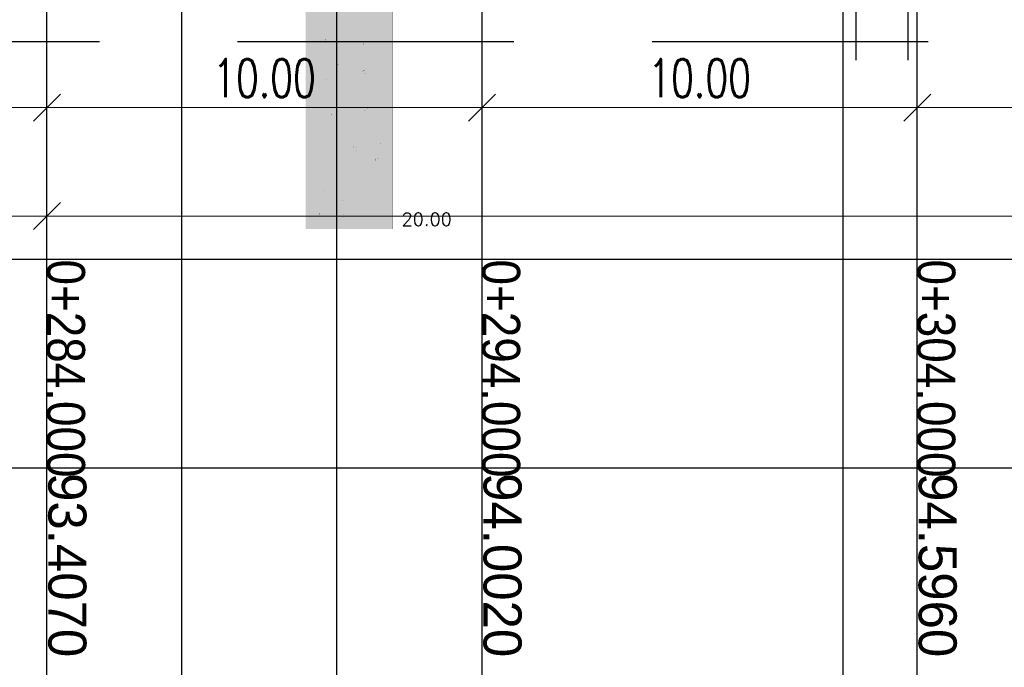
# Model space of a CAD drawing. Header units: metres. Extents: x 3458045 to 3462392, y 5482308 to 5484762.
# Tile 380 of 458: x 3461243 to 3461265, y 5483975 to 5483990. Entities that reach past the tile are written whole.
import ezdxf

# ---------------------------------------------------------------- set-up
doc = ezdxf.new("R2010")
doc.units = ezdxf.units.M
doc.header["$PDMODE"] = 3
doc.header["$PDSIZE"] = 0.1
for name, pattern in [('AUSGEZOGEN', [2, 1, 1]), ('DURCHGEZOGEN', [0]), ('STRICHPUNKT2', [12.7, 6.35, -3.175, 0, -3.175]), ('VERDECKT', [9.525, 6.35, -3.175]), ('VERDECKT2', [4.7625, 3.175, -1.5875])]:
    doc.linetypes.add(name, pattern=pattern)
doc.layers.get('0').update_dxf_attribs({"linetype": 'CONTINUOUS'})
doc.layers.get('DEFPOINTS').update_dxf_attribs({"linetype": 'CONTINUOUS'})
for name, color, linetype in [('BAUER_BK BESTAND', 170, 'CONTINUOUS'), ('GGUFUELLUNG', 7, 'DURCHGEZOGEN'), ('GGULINIE', 7, 'DURCHGEZOGEN'), ('GGUTEXT', 7, 'DURCHGEZOGEN'), ('SP_BW5xx-SchutzbauwerkBASF', 7, 'VERDECKT2'), ('SP_VERM', 1, 'CONTINUOUS')]:
    doc.layers.add(name, color=color, linetype=linetype)
for name, color, linetype, lineweight in [('SP_Höhenplan-Beschriftung-Linien', 2, 'CONTINUOUS', 25), ('SP_Höhenplan-Beschriftung-Linien-Bestandsgelände', 7, 'CONTINUOUS', 25), ('SP_Höhenplan-Beschriftung-Text', 2, 'CONTINUOUS', 25)]:
    doc.layers.add(name, color=color, linetype=linetype, lineweight=lineweight)
doc.styles.add('K_ISOCP', font='k_isocp.shx')
doc.styles.add('SP_F', font='romans.shx', dxfattribs={"width": 0.7, "bigfont": 'sp_f.shx'})
doc.styles.get("Standard").update_dxf_attribs({"font": 'txt.shx'})
doc.dimstyles.new('SOFI35$0', dxfattribs={"dimtxt": 3.5, "dimasz": 0.35, "dimexe": 0.9, "dimexo": 0.625, "dimgap": 0.945, "dimtad": 1, "dimdec": 3, "dimrnd": 0.001, "dimzin": 1, "dimdsep": 46, "dimtxsty": 'SP_F', "dimblk1": 'SOF_BEMSTR1', "dimblk2": 'SOF_BEMSTR2', "dimsah": 1, "dimcen": 3.5, "dimse1": 1, "dimse2": 1, "dimclrd": 1, "dimclre": 1, "dimclrt": 2, "dimaunit": 2, "dimazin": 0, "dimtfac": 1, "dimtdec": 3, "dimtmove": 0, "dimatfit": 3, "dimfxl": 1, "dimtolj": 1, "dimtzin": 0, "dimlwd": 0, "dimlwe": 0, "dimarcsym": 0})

# ---------------------------------------------------------------- blocks, each defined once
blk = doc.blocks.new('SOF_BEMSTR1')
at = {"color": 0, "linetype": 'ByBlock', "lineweight": -2}
for p, q in [((0, 20), (0, -8.5)), ((3.535, 3.535), (-3.535, -3.535)), ((-5, 0), (5, 0))]:
    blk.add_line(p, q, dxfattribs=at)
blk = doc.blocks.new('SOF_BEMSTR2')
at = {"color": 0, "linetype": 'ByBlock', "lineweight": -2}
for p, q in [((0, -20), (0, 8.5)), ((3.535, 3.535), (-3.535, -3.535)), ((-5, 0), (5, 0))]:
    blk.add_line(p, q, dxfattribs=at)
blk = doc.blocks.new('*D334')
at = {"layer": 'DEFPOINTS', "color": 0, "linetype": 'AUSGEZOGEN', "transparency": 16777216}
for p in [(3461165.725, 5483990.027), (3461243.184, 5483990.027), (3461165.725, 5483985.783)]:
    blk.add_point(p, dxfattribs=at)
at = {"layer": 'SP_VERM', "color": 1, "linetype": 'AUSGEZOGEN', "lineweight": 0, "transparency": 16777216}
blk.add_line((3461243.097, 5483985.783), (3461165.813, 5483985.783), dxfattribs=at)
at = {"layer": 'SP_VERM', "color": 1, "linetype": 'AUSGEZOGEN', "lineweight": 0, "transparency": 16777216, "xscale": 0.08750000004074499, "yscale": 0.08750000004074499, "zscale": 0.08750000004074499, "rotation": 180}
blk.add_blockref('SOF_BEMSTR2', (3461165.725, 5483985.783), dxfattribs=at)
at = {"layer": 'SP_VERM', "color": 1, "linetype": 'AUSGEZOGEN', "lineweight": 0, "transparency": 16777216, "xscale": 0.08750000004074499, "yscale": 0.08750000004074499, "zscale": 0.08750000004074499}
blk.add_blockref('SOF_BEMSTR1', (3461243.184, 5483985.783), dxfattribs=at)
at = {"layer": 'SP_VERM', "color": 2, "linetype": 'AUSGEZOGEN', "transparency": 16777216, "insert": (3461204.455, 5483986.457), "char_height": 0.875, "attachment_point": 5, "style": 'SP_F'}
blk.add_mtext('\\A1;\\A1;Tunnelabschnitt = 77.46{\\H.7xm', dxfattribs=at)
blk = doc.blocks.new('*D343')
at = {"layer": 'DEFPOINTS', "color": 0, "linetype": 'AUSGEZOGEN', "transparency": 16777216}
for p in [(3461233.184, 5483991.334), (3461243.184, 5483991.334), (3461243.184, 5483988.277)]:
    blk.add_point(p, dxfattribs=at)
at = {"layer": 'SP_VERM', "color": 1, "linetype": 'AUSGEZOGEN', "lineweight": 0, "transparency": 16777216}
blk.add_line((3461233.272, 5483988.277), (3461243.097, 5483988.277), dxfattribs=at)
at = {"layer": 'SP_VERM', "color": 1, "linetype": 'AUSGEZOGEN', "lineweight": 0, "transparency": 16777216, "xscale": 0.08750000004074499, "yscale": 0.08750000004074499, "zscale": 0.08750000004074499, "rotation": 180}
blk.add_blockref('SOF_BEMSTR2', (3461233.184, 5483988.277), dxfattribs=at)
at = {"layer": 'SP_VERM', "color": 1, "linetype": 'AUSGEZOGEN', "lineweight": 0, "transparency": 16777216, "xscale": 0.08750000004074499, "yscale": 0.08750000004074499, "zscale": 0.08750000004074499}
blk.add_blockref('SOF_BEMSTR1', (3461243.184, 5483988.277), dxfattribs=at)
at = {"layer": 'SP_VERM', "color": 2, "linetype": 'AUSGEZOGEN', "transparency": 16777216, "insert": (3461238.184, 5483988.951), "char_height": 0.875, "attachment_point": 5, "style": 'SP_F'}
blk.add_mtext('\\A1;\\A1;10.00{\\H.7x;\\S^ ;}', dxfattribs=at)
blk = doc.blocks.new('*D344')
at = {"layer": 'DEFPOINTS', "color": 0, "linetype": 'AUSGEZOGEN', "transparency": 16777216}
for p in [(3461243.184, 5483991.334), (3461253.184, 5483991.334), (3461253.184, 5483988.277)]:
    blk.add_point(p, dxfattribs=at)
at = {"layer": 'SP_VERM', "color": 1, "linetype": 'AUSGEZOGEN', "lineweight": 0, "transparency": 16777216}
blk.add_line((3461243.272, 5483988.277), (3461253.097, 5483988.277), dxfattribs=at)
at = {"layer": 'SP_VERM', "color": 1, "linetype": 'AUSGEZOGEN', "lineweight": 0, "transparency": 16777216, "xscale": 0.08750000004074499, "yscale": 0.08750000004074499, "zscale": 0.08750000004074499, "rotation": 180}
blk.add_blockref('SOF_BEMSTR2', (3461243.184, 5483988.277), dxfattribs=at)
at = {"layer": 'SP_VERM', "color": 1, "linetype": 'AUSGEZOGEN', "lineweight": 0, "transparency": 16777216, "xscale": 0.08750000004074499, "yscale": 0.08750000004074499, "zscale": 0.08750000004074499}
blk.add_blockref('SOF_BEMSTR1', (3461253.184, 5483988.277), dxfattribs=at)
at = {"layer": 'SP_VERM', "color": 2, "linetype": 'AUSGEZOGEN', "transparency": 16777216, "insert": (3461248.184, 5483988.951), "char_height": 0.875, "attachment_point": 5, "style": 'SP_F'}
blk.add_mtext('\\A1;\\A1;10.00{\\H.7x;\\S^ ;}', dxfattribs=at)
blk = doc.blocks.new('*D345')
at = {"layer": 'DEFPOINTS', "color": 0, "linetype": 'AUSGEZOGEN', "transparency": 16777216}
for p in [(3461253.184, 5483991.334), (3461263.184, 5483991.334), (3461263.184, 5483988.277)]:
    blk.add_point(p, dxfattribs=at)
at = {"layer": 'SP_VERM', "color": 1, "linetype": 'AUSGEZOGEN', "lineweight": 0, "transparency": 16777216}
blk.add_line((3461253.272, 5483988.277), (3461263.097, 5483988.277), dxfattribs=at)
at = {"layer": 'SP_VERM', "color": 1, "linetype": 'AUSGEZOGEN', "lineweight": 0, "transparency": 16777216, "xscale": 0.08750000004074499, "yscale": 0.08750000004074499, "zscale": 0.08750000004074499, "rotation": 180}
blk.add_blockref('SOF_BEMSTR2', (3461253.184, 5483988.277), dxfattribs=at)
at = {"layer": 'SP_VERM', "color": 1, "linetype": 'AUSGEZOGEN', "lineweight": 0, "transparency": 16777216, "xscale": 0.08750000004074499, "yscale": 0.08750000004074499, "zscale": 0.08750000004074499}
blk.add_blockref('SOF_BEMSTR1', (3461263.184, 5483988.277), dxfattribs=at)
at = {"layer": 'SP_VERM', "color": 2, "linetype": 'AUSGEZOGEN', "transparency": 16777216, "insert": (3461258.184, 5483988.951), "char_height": 0.875, "attachment_point": 5, "style": 'SP_F'}
blk.add_mtext('\\A1;\\A1;10.00{\\H.7x;\\S^ ;}', dxfattribs=at)
blk = doc.blocks.new('*D346')
at = {"layer": 'DEFPOINTS', "color": 0, "linetype": 'AUSGEZOGEN', "transparency": 16777216}
for p in [(3461263.184, 5483991.334), (3461273.184, 5483991.334), (3461273.184, 5483988.277)]:
    blk.add_point(p, dxfattribs=at)
at = {"layer": 'SP_VERM', "color": 1, "linetype": 'AUSGEZOGEN', "lineweight": 0, "transparency": 16777216}
blk.add_line((3461263.272, 5483988.277), (3461273.097, 5483988.277), dxfattribs=at)
at = {"layer": 'SP_VERM', "color": 1, "linetype": 'AUSGEZOGEN', "lineweight": 0, "transparency": 16777216, "xscale": 0.08750000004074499, "yscale": 0.08750000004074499, "zscale": 0.08750000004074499, "rotation": 180}
blk.add_blockref('SOF_BEMSTR2', (3461263.184, 5483988.277), dxfattribs=at)
at = {"layer": 'SP_VERM', "color": 1, "linetype": 'AUSGEZOGEN', "lineweight": 0, "transparency": 16777216, "xscale": 0.08750000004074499, "yscale": 0.08750000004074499, "zscale": 0.08750000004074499}
blk.add_blockref('SOF_BEMSTR1', (3461273.184, 5483988.277), dxfattribs=at)
at = {"layer": 'SP_VERM', "color": 2, "linetype": 'AUSGEZOGEN', "transparency": 16777216, "insert": (3461268.184, 5483988.951), "char_height": 0.875, "attachment_point": 5, "style": 'SP_F'}
blk.add_mtext('\\A1;\\A1;10.00{\\H.7x;\\S^ ;}', dxfattribs=at)
blk = doc.blocks.new('*D366')
at = {"layer": 'DEFPOINTS', "color": 0, "linetype": 'AUSGEZOGEN', "transparency": 16777216}
for p in [(3461243.184, 5483990.027), (3461399.034, 5483990.027), (3461243.184, 5483985.783)]:
    blk.add_point(p, dxfattribs=at)
at = {"layer": 'SP_VERM', "color": 1, "linetype": 'AUSGEZOGEN', "lineweight": 0, "transparency": 16777216}
blk.add_line((3461398.947, 5483985.783), (3461243.272, 5483985.783), dxfattribs=at)
at = {"layer": 'SP_VERM', "color": 1, "linetype": 'AUSGEZOGEN', "lineweight": 0, "transparency": 16777216, "xscale": 0.08750000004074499, "yscale": 0.08750000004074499, "zscale": 0.08750000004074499, "rotation": 180}
blk.add_blockref('SOF_BEMSTR2', (3461243.184, 5483985.783), dxfattribs=at)
at = {"layer": 'SP_VERM', "color": 1, "linetype": 'AUSGEZOGEN', "lineweight": 0, "transparency": 16777216, "xscale": 0.08750000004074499, "yscale": 0.08750000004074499, "zscale": 0.08750000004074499}
blk.add_blockref('SOF_BEMSTR1', (3461399.034, 5483985.783), dxfattribs=at)
at = {"layer": 'SP_VERM', "color": 2, "linetype": 'AUSGEZOGEN', "transparency": 16777216, "insert": (3461321.109, 5483986.603), "char_height": 0.875, "attachment_point": 5, "style": 'SP_F'}
blk.add_mtext('\\A1;\\A1;Trogabschnitt = 155.85{\\H.7x;\\S^ ;}m', dxfattribs=at)
blk = doc.blocks.new('A$C733D3959')
at = {"layer": 'GGUFUELLUNG', "color": 30}
blk.add_solid([(-1.998, -14.702), (-1.998, -20.001), (0, -14.702), (0, -20.001)], dxfattribs=at)
at = {"layer": 'GGULINIE', "color": 7, "linetype": 'DURCHGEZOGEN'}
for points, const_width in [([(-1.998, -20.001), (-1.998, 0)], 0.002), ([(0, 0), (0, -20.001)], 0.002), ([(-0.375, -15.289), (-0.366, -15.281)], 0.001), ([(-0.375, -15.289), (-0.375, -15.289)], 0.001), ([(-0.375, -15.314), (-0.375, -15.289)], 0.001), ([(-0.366, -15.322), (-0.375, -15.314)], 0.001), ([(-0.366, -15.281), (-0.345, -15.281)], 0.001), ([(-0.345, -15.322), (-0.366, -15.322)], 0.001), ([(-0.345, -15.281), (-0.333, -15.289)], 0.001), ([(-0.333, -15.314), (-0.345, -15.322)], 0.001), ([(-0.333, -15.289), (-0.333, -15.314)], 0.001), ([(-1.573, -15.639), (-1.565, -15.63)], 0.001), ([(-1.573, -15.639), (-1.573, -15.639)], 0.001), ([(-1.573, -15.664), (-1.573, -15.639)], 0.001), ([(-1.565, -15.672), (-1.573, -15.664)], 0.001), ([(-1.565, -15.63), (-1.544, -15.63)], 0.001), ([(-1.544, -15.672), (-1.565, -15.672)], 0.001), ([(-1.544, -15.63), (-1.532, -15.639)], 0.001), ([(-1.532, -15.664), (-1.544, -15.672)], 0.001), ([(-1.532, -15.639), (-1.532, -15.664)], 0.001), ([(-0.674, -15.739), (-0.666, -15.73)], 0.001), ([(-0.674, -15.739), (-0.674, -15.739)], 0.001), ([(-0.674, -15.764), (-0.674, -15.739)], 0.001), ([(-0.666, -15.772), (-0.674, -15.764)], 0.001), ([(-0.666, -15.73), (-0.645, -15.73)], 0.001), ([(-0.645, -15.772), (-0.666, -15.772)], 0.001), ([(-0.645, -15.73), (-0.633, -15.739)], 0.001), ([(-0.633, -15.764), (-0.645, -15.772)], 0.001), ([(-0.633, -15.739), (-0.633, -15.764)], 0.001), ([(-1.274, -16.238), (-1.265, -16.23)], 0.001), ([(-1.274, -16.238), (-1.274, -16.238)], 0.001), ([(-1.274, -16.263), (-1.274, -16.238)], 0.001), ([(-1.265, -16.271), (-1.274, -16.263)], 0.001), ([(-1.265, -16.23), (-1.245, -16.23)], 0.001), ([(-1.245, -16.271), (-1.265, -16.271)], 0.001), ([(-1.245, -16.23), (-1.232, -16.238)], 0.001), ([(-1.232, -16.263), (-1.245, -16.271)], 0.001), ([(-1.232, -16.238), (-1.232, -16.263)], 0.001), ([(-0.691, -16.384), (-0.674, -16.367)], 0.001), ([(-0.691, -16.384), (-0.691, -16.384)], 0.001), ([(-0.691, -16.417), (-0.691, -16.384)], 0.001), ([(-0.674, -16.434), (-0.691, -16.417)], 0.001), ([(-0.674, -16.367), (-0.641, -16.367)], 0.001), ([(-0.641, -16.434), (-0.674, -16.434)], 0.001), ([(-0.641, -16.367), (-0.624, -16.384)], 0.001), ([(-0.624, -16.417), (-0.641, -16.434)], 0.001), ([(-0.624, -16.384), (-0.624, -16.417)], 0.001), ([(-1.607, -16.575), (-1.586, -16.554)], 0.001), ([(-1.607, -16.575), (-1.607, -16.575)], 0.001), ([(-1.607, -16.625), (-1.607, -16.575)], 0.001), ([(-1.586, -16.646), (-1.607, -16.625)], 0.001), ([(-1.586, -16.554), (-1.54, -16.554)], 0.001), ([(-1.54, -16.646), (-1.586, -16.646)], 0.001), ([(-1.54, -16.554), (-1.515, -16.575)], 0.001), ([(-1.515, -16.625), (-1.54, -16.646)], 0.001), ([(-1.515, -16.575), (-1.515, -16.625)], 0.001), ([(-1.424, -17.337), (-1.415, -17.329)], 0.001), ([(-1.424, -17.337), (-1.424, -17.337)], 0.001), ([(-1.424, -17.362), (-1.424, -17.337)], 0.001), ([(-1.415, -17.37), (-1.424, -17.362)], 0.001), ([(-1.415, -17.329), (-1.394, -17.329)], 0.001), ([(-1.394, -17.37), (-1.415, -17.37)], 0.001), ([(-1.394, -17.329), (-1.382, -17.337)], 0.001), ([(-1.382, -17.362), (-1.394, -17.37)], 0.001), ([(-1.382, -17.337), (-1.382, -17.362)], 0.001), ([(-0.641, -17.233), (-0.624, -17.216)], 0.001), ([(-0.641, -17.233), (-0.641, -17.233)], 0.001), ([(-0.641, -17.266), (-0.641, -17.233)], 0.001), ([(-0.624, -17.283), (-0.641, -17.266)], 0.001), ([(-0.624, -17.216), (-0.591, -17.216)], 0.001), ([(-0.591, -17.283), (-0.624, -17.283)], 0.001), ([(-0.591, -17.216), (-0.574, -17.233)], 0.001), ([(-0.574, -17.266), (-0.591, -17.283)], 0.001), ([(-0.574, -17.233), (-0.574, -17.266)], 0.001), ([(-0.591, -17.633), (-0.574, -17.616)], 0.001), ([(-0.591, -17.633), (-0.591, -17.633)], 0.001), ([(-0.591, -17.666), (-0.591, -17.633)], 0.001), ([(-0.574, -17.616), (-0.541, -17.616)], 0.001), ([(-0.541, -17.616), (-0.524, -17.633)], 0.001), ([(-0.524, -17.633), (-0.524, -17.666)], 0.001), ([(-0.574, -17.683), (-0.591, -17.666)], 0.001), ([(-0.541, -17.683), (-0.574, -17.683)], 0.001), ([(-0.524, -17.666), (-0.541, -17.683)], 0.001), ([(-0.354, -17.974), (-0.333, -17.953)], 0.001), ([(-0.354, -17.974), (-0.354, -17.974)], 0.001), ([(-0.354, -18.024), (-0.354, -17.974)], 0.001), ([(-0.333, -18.045), (-0.354, -18.024)], 0.001), ([(-0.333, -17.953), (-0.287, -17.953)], 0.001), ([(-0.287, -18.045), (-0.333, -18.045)], 0.001), ([(-0.287, -17.953), (-0.262, -17.974)], 0.001), ([(-0.262, -18.024), (-0.287, -18.045)], 0.001), ([(-0.262, -17.974), (-0.262, -18.024)], 0.001), ([(-0.907, -18.124), (-0.887, -18.103)], 0.001), ([(-0.907, -18.124), (-0.907, -18.124)], 0.001), ([(-0.907, -18.174), (-0.907, -18.124)], 0.001), ([(-0.887, -18.194), (-0.907, -18.174)], 0.001), ([(-0.887, -18.103), (-0.841, -18.103)], 0.001), ([(-0.841, -18.194), (-0.887, -18.194)], 0.001), ([(-0.841, -18.103), (-0.816, -18.124)], 0.001), ([(-0.816, -18.174), (-0.841, -18.194)], 0.001), ([(-0.816, -18.124), (-0.816, -18.174)], 0.001), ([(-0.391, -18.386), (-0.375, -18.369)], 0.001), ([(-0.391, -18.386), (-0.391, -18.386)], 0.001), ([(-0.391, -18.419), (-0.391, -18.386)], 0.001), ([(-0.375, -18.436), (-0.391, -18.419)], 0.001), ([(-0.375, -18.369), (-0.341, -18.369)], 0.001), ([(-0.341, -18.436), (-0.375, -18.436)], 0.001), ([(-0.341, -18.369), (-0.325, -18.386)], 0.001), ([(-0.325, -18.419), (-0.341, -18.436)], 0.001), ([(-0.325, -18.386), (-0.325, -18.419)], 0.001), ([(-1.224, -18.79), (-1.215, -18.781)], 0.001), ([(-1.224, -18.79), (-1.224, -18.79)], 0.001), ([(-1.224, -18.815), (-1.224, -18.79)], 0.001), ([(-1.215, -18.823), (-1.224, -18.815)], 0.001), ([(-1.215, -18.781), (-1.195, -18.781)], 0.001), ([(-1.195, -18.823), (-1.215, -18.823)], 0.001), ([(-1.195, -18.781), (-1.182, -18.79)], 0.001), ([(-1.182, -18.815), (-1.195, -18.823)], 0.001), ([(-1.182, -18.79), (-1.182, -18.815)], 0.001), ([(-1.657, -19.127), (-1.636, -19.106)], 0.001), ([(-1.657, -19.127), (-1.657, -19.127)], 0.001), ([(-1.657, -19.177), (-1.657, -19.127)], 0.001), ([(-1.636, -19.198), (-1.657, -19.177)], 0.001), ([(-1.636, -19.106), (-1.59, -19.106)], 0.001), ([(-1.59, -19.198), (-1.636, -19.198)], 0.001), ([(-1.59, -19.106), (-1.565, -19.127)], 0.001), ([(-1.565, -19.177), (-1.59, -19.198)], 0.001), ([(-1.565, -19.127), (-1.565, -19.177)], 0.001), ([(-0.375, -19.039), (-0.366, -19.031)], 0.001), ([(-0.375, -19.039), (-0.375, -19.039)], 0.001), ([(-0.375, -19.064), (-0.375, -19.039)], 0.001), ([(-0.366, -19.073), (-0.375, -19.064)], 0.001), ([(-0.366, -19.031), (-0.345, -19.031)], 0.001), ([(-0.345, -19.073), (-0.366, -19.073)], 0.001), ([(-0.345, -19.031), (-0.333, -19.039)], 0.001), ([(-0.333, -19.064), (-0.345, -19.073)], 0.001), ([(-0.333, -19.039), (-0.333, -19.064)], 0.001), ([(-1.174, -19.339), (-1.166, -19.331)], 0.001), ([(-1.174, -19.339), (-1.174, -19.339)], 0.001), ([(-1.174, -19.364), (-1.174, -19.339)], 0.001), ([(-1.166, -19.372), (-1.174, -19.364)], 0.001), ([(-1.166, -19.331), (-1.145, -19.331)], 0.001), ([(-1.145, -19.372), (-1.166, -19.372)], 0.001), ([(-1.145, -19.331), (-1.132, -19.339)], 0.001), ([(-1.132, -19.364), (-1.145, -19.372)], 0.001), ([(-1.132, -19.339), (-1.132, -19.364)], 0.001), ([(-1.744, -19.635), (-1.727, -19.618)], 0.001), ([(-1.744, -19.635), (-1.744, -19.635)], 0.001), ([(-1.744, -19.668), (-1.744, -19.635)], 0.001), ([(-1.727, -19.685), (-1.744, -19.668)], 0.001), ([(-1.727, -19.618), (-1.694, -19.618)], 0.001), ([(-1.694, -19.685), (-1.727, -19.685)], 0.001), ([(-1.694, -19.618), (-1.678, -19.635)], 0.001), ([(-1.678, -19.668), (-1.694, -19.685)], 0.001), ([(-1.678, -19.635), (-1.678, -19.668)], 0.001), ([(-1.207, -19.676), (-1.186, -19.656)], 0.001), ([(-1.207, -19.676), (-1.207, -19.676)], 0.001), ([(-1.207, -19.726), (-1.207, -19.676)], 0.001), ([(-1.186, -19.656), (-1.141, -19.656)], 0.001), ([(-1.141, -19.656), (-1.116, -19.676)], 0.001), ([(-1.116, -19.676), (-1.116, -19.726)], 0.001), ([(-1.186, -19.747), (-1.207, -19.726)], 0.001), ([(-1.141, -19.747), (-1.186, -19.747)], 0.001), ([(-1.116, -19.726), (-1.141, -19.747)], 0.001), ([(0, -20.001), (-1.998, -20.001)], 0.002), ([(-1.998, -20.001), (0, -20.001)], 0.001), ([(0, -20.001), (1.623, -20.001)], 0.001)]:
    blk.add_lwpolyline(points, dxfattribs=dict(at, const_width=const_width))
at = {"layer": 'GGUTEXT', "color": 7}
blk.add_text('20.00', height=0.3, dxfattribs=at).set_placement((0.207, -19.929))

msp = doc.modelspace()

# ---------------------------------------------------------------- linework, layer by layer
at = {"layer": 'SP_BW5xx-SchutzbauwerkBASF', "linetype": 'STRICHPUNKT2', "ltscale": 0.5}
for p, q in [((3461261.7844, 5483989.3627), (3461261.7844, 5484006.6478)), ((3461262.9764, 5483989.3627), (3461262.9764, 5484006.6478))]:
    msp.add_line(p, q, dxfattribs=at)
at = {"layer": 'SP_Höhenplan-Beschriftung-Linien', "color": 1, "linetype": 'ByBlock'}
for p, q in [((3461263.1844, 5483956.0493), (3461263.1844, 5484001.3782)), ((3461253.1844, 5483956.0493), (3461253.1844, 5484000.7837))]:
    msp.add_line(p, q, dxfattribs=at)
at = {"layer": 'SP_Höhenplan-Beschriftung-Linien', "color": 2}
for p, q in [((3461243.1844, 5483956.0493), (3461243.1844, 5484000.1893)), ((3461463.4646, 5483979.9975), (3460947.0765, 5483979.9975))]:
    msp.add_line(p, q, dxfattribs=at)
at = {"layer": 'SP_Höhenplan-Beschriftung-Linien', "color": 251, "linetype": 'VERDECKT'}
msp.add_line((3461463.4646, 5483989.7871), (3460950.7074, 5483989.7871), dxfattribs=at)
at = {"layer": 'SP_Höhenplan-Beschriftung-Linien', "color": 3}
msp.add_line((3461463.4646, 5483984.7871), (3460947.0765, 5483984.7871), dxfattribs=at)
at = {"layer": 'SP_Höhenplan-Beschriftung-Linien-Bestandsgelände'}
for p, q in [((3461261.4719, 5484006.0801), (3461261.4719, 5483956.0493)), ((3461249.8362, 5484005.251), (3461249.8362, 5483956.0493)), ((3461246.2771, 5484004.7871), (3461246.2771, 5483956.0493))]:
    msp.add_line(p, q, dxfattribs=at)

# ---------------------------------------------------------------- block references
at = {"layer": 'BAUER_BK BESTAND', "color": 1}
msp.add_blockref('A$C733D3959', (3461251.126, 5484005.4876), dxfattribs=at)

# ---------------------------------------------------------------- texts
at = {"layer": 'SP_Höhenplan-Beschriftung-Text', "style": 'K_ISOCP', "width": 0.9}
for s, p in [('0+284.000', (3461243.1844, 5483984.7871)), ('0+294.000', (3461253.1844, 5483984.7871)), ('0+304.000', (3461263.1844, 5483984.7871))]:
    msp.add_text(s, height=0.875, rotation=270, dxfattribs=at).set_placement(p)
at = {"layer": 'SP_Höhenplan-Beschriftung-Text', "char_height": 0.875, "width": 7.557299, "attachment_point": 7, "rotation": 270, "style": 'K_ISOCP'}
for s, insert in [('93.4070', (3461243.2038, 5483979.8811)), ('94.0020', (3461253.2038, 5483979.8811)), ('94.5960', (3461263.2038, 5483979.8811))]:
    msp.add_mtext(s, dxfattribs=dict(at, insert=insert))

# ---------------------------------------------------------------- dimensions: what is measured, and where the dimension line sits
at = {"layer": 'SP_VERM', "color": 1, "linetype": 'AUSGEZOGEN'}
for base, p1, p2, picture, middle in [((3461243.1844, 5483988.2771), (3461233.1844, 5483991.3336), (3461243.1844, 5483991.3336), '*D343', (3461238.1844, 5483988.9509)), ((3461253.1844, 5483988.2771), (3461243.1844, 5483991.3336), (3461253.1844, 5483991.3336), '*D344', (3461248.1844, 5483988.9509)), ((3461263.1844, 5483988.2771), (3461253.1844, 5483991.3336), (3461263.1844, 5483991.3336), '*D345', (3461258.1844, 5483988.9509)), ((3461273.1844, 5483988.2771), (3461263.1844, 5483991.3336), (3461273.1844, 5483991.3336), '*D346', (3461268.1844, 5483988.9509))]:
    dim = msp.add_linear_dim(base=base, p1=p1, p2=p2, text='\\A1;10.00{\\H.7x;\\S^ ;}', dimstyle='SOFI35$0', override={"dimblk1": 'SOF_BEMSTR2', "dimblk2": 'SOF_BEMSTR1'}, dxfattribs=at)
    dim.commit()
    dim.dimension.update_dxf_attribs({"geometry": picture, "text_midpoint": middle})
for base, p1, p2, text, override, picture, middle in [((3461165.7254, 5483985.7834), (3461243.1844, 5483990.0271), (3461165.7254, 5483990.0271), '\\A1;Tunnelabschnitt = 77.46{\\H.7xm', {"dimpost": 'Tunnelabschnitt = <>m'}, '*D334', (3461204.4549, 5483986.4571)), ((3461243.1844, 5483985.7834), (3461399.0344, 5483990.0271), (3461243.1844, 5483990.0271), '\\A1;Trogabschnitt = 155.85{\\H.7x;\\S^ ;}m', {"dimpost": 'Trogabschnitt = <>m'}, '*D366', (3461321.1094, 5483986.603))]:
    dim = msp.add_linear_dim(base=base, p1=p1, p2=p2, angle=180, text=text, dimstyle='SOFI35$0', override=override, dxfattribs=at)
    dim.commit()
    dim.dimension.update_dxf_attribs({"geometry": picture, "text_midpoint": middle})

doc.saveas('drawing.dxf')
